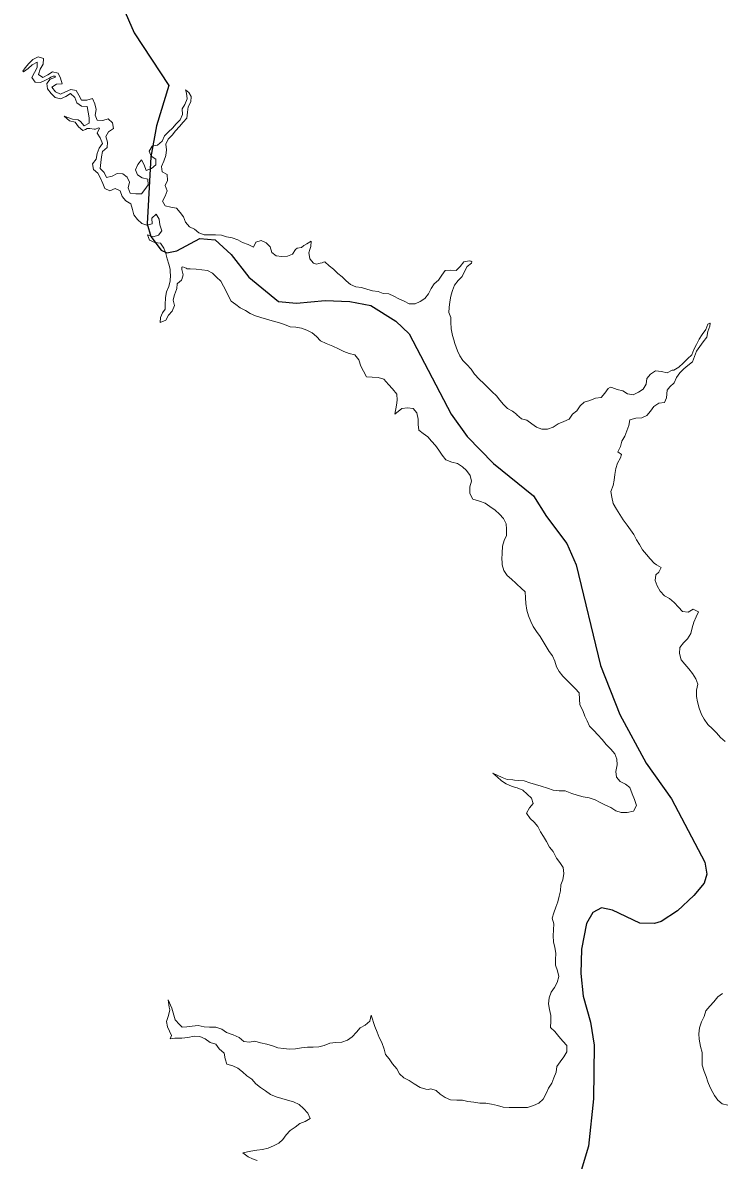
# Model space of a CAD drawing. Extents: x 553962 to 842807, y 8883888 to 9032388.
# Drawn here: x 721930 to 723514, y 8957077 to 8959653 of the extents above; entities that cross this region are included whole.
import ezdxf

# ---------------------------------------------------------------- set-up
doc = ezdxf.new("R2010")
doc.units = 0
doc.header["$LTSCALE"] = 160
doc.layers.add('21', color=7, linetype='Continuous', lineweight=25)
doc.layers.add('8', color=7, linetype='Continuous', lineweight=13)

msp = doc.modelspace()

# ---------------------------------------------------------------- linework, layer by layer
at = {"layer": '21'}
for points in [[(721953.6, 8960363.9), (722093.6, 8959865.1), (722115.4, 8959783), (722181.9, 8959629.9), (722261.1, 8959510.9)], [(722261.1, 8959510.9), (722232.9, 8959419.5), (722220.1, 8959349.1), (722211.4, 8959197.2), (722220.3, 8959168.5), (722243.5, 8959138), (722256, 8959132), (722279.2, 8959136), (722330.7, 8959164.3), (722365.7, 8959160.8), (722402.2, 8959127.6), (722442.3, 8959076.5), (722509.3, 8959021.4), (722549.7, 8959017.6), (722615.2, 8959023.5), (722670.4, 8959021.7), (722718.1, 8959012.5), (722774.8, 8958976.9), (722805.5, 8958948), (722900.4, 8958766.3), (722936.6, 8958715.7), (722995.9, 8958654.5), (723087, 8958581.5), (723116.2, 8958534.7)], [(723116.2, 8958534.7), (723162.6, 8958473.2), (723183.6, 8958425.5), (723238.3, 8958197.1), (723282.7, 8958086.6), (723342.1, 8957976.2), (723399.4, 8957895.1), (723474.7, 8957752.1), (723479.7, 8957724.8), (723473.3, 8957704.3), (723449.9, 8957676.3), (723412.8, 8957642), (723376.2, 8957617.7), (723360.7, 8957612.8), (723327.5, 8957613.9), (723266.1, 8957642.9), (723240.8, 8957648.2), (723221.2, 8957638.1), (723207.2, 8957613.1), (723195.8, 8957555.1), (723193.7, 8957499.8), (723199.5, 8957448.4), (723216.1, 8957389.2), (723224.3, 8957337.8), (723222.4, 8957215.7), (723211.1, 8957109.1), (723161.2, 8956943.2)]]:
    msp.add_lwpolyline(points, dxfattribs=at)
at = {"layer": '8'}
msp.add_line((723389.7, 8958821), (723388.4, 8958803.1), dxfattribs=at)
for points in [[(722262.2, 8959101), (722261.1, 8959106.2), (722256.7, 8959117.9), (722253.7, 8959130.2), (722249.5, 8959142.2), (722241.9, 8959153.4), (722229.4, 8959155.5), (722217.2, 8959160.3), (722212.5, 8959172.2), (722225.1, 8959168.1), (722237.4, 8959171.4), (722244.9, 8959181.8), (722240.5, 8959194.9), (722239, 8959208.3), (722232.2, 8959219.3), (722222.6, 8959210.6), (722223.3, 8959197.4), (722211.2, 8959194), (722199.2, 8959198), (722189.9, 8959206.9), (722181.6, 8959217.4), (722178.8, 8959230.1), (722174.5, 8959242.6), (722163.6, 8959249.4), (722155.2, 8959259.4), (722150.7, 8959271.9), (722139.2, 8959277.2), (722127.2, 8959272.1), (722115.4, 8959277.2), (722111, 8959289.1), (722106.3, 8959301), (722099.9, 8959312.3), (722090.4, 8959320.8), (722087.6, 8959333.5), (722096.1, 8959343.6), (722098.1, 8959356.8), (722102.9, 8959368.6), (722110.1, 8959379.4), (722105.4, 8959391.8), (722098.5, 8959402.4), (722103.6, 8959414.1), (722101.3, 8959414.9), (722094.8, 8959412.1), (722091.8, 8959411.7), (722081.6, 8959413.6), (722075.4, 8959413.2), (722072.2, 8959410.8), (722065.7, 8959408.4), (722056.3, 8959416.8), (722048.2, 8959427.7), (722035.5, 8959430.4), (722023.7, 8959441.1), (722042.5, 8959434.3), (722055.4, 8959433.2), (722061, 8959429.2), (722068.8, 8959419.2), (722080, 8959425.1), (722079.9, 8959437.7), (722077.8, 8959450.3), (722075.6, 8959463.1), (722062.7, 8959463.6), (722052.6, 8959471.4), (722047.9, 8959483.1), (722038.2, 8959492.2), (722027.1, 8959485.8), (722015.5, 8959480.2), (722003.3, 8959483.7), (721993.9, 8959492.5), (721986.1, 8959502.8), (721984.4, 8959515.4), (721992.3, 8959525.2), (722004, 8959529.6), (722002.2, 8959531.5), (721998.8, 8959531.7), (721993.4, 8959529.2), (721990.3, 8959527), (721981.6, 8959523.1), (721970.3, 8959517.6), (721957.7, 8959518), (721950.7, 8959528.6), (721956.3, 8959539.8), (721962.1, 8959551.1), (721962.6, 8959563.6), (721951.5, 8959557.2), (721941.9, 8959549.1), (721931.6, 8959541.9), (721929.8, 8959543.1), (721935.1, 8959550.8), (721943.5, 8959560.5), (721952.9, 8959569.8), (721964.8, 8959575.6), (721977.1, 8959571.6), (721976.3, 8959559), (721969.6, 8959547.8), (721965.5, 8959535.9), (721975.6, 8959528.4), (721987, 8959534.5), (721997.3, 8959541.9), (722010.1, 8959538.8), (722015.6, 8959527.2), (722019.4, 8959514.8)], [(722019.4, 8959514.8), (722006.6, 8959513.7), (721996, 8959506.9), (722003.9, 8959496.4), (722015.2, 8959490.8), (722026.8, 8959496.6), (722038.5, 8959501.9), (722050.9, 8959499.6), (722056.9, 8959488.6), (722062.7, 8959477.4), (722075.3, 8959477.6), (722087.9, 8959481.3), (722092.9, 8959469.3), (722095.8, 8959456.5), (722094.1, 8959443.7), (722098.5, 8959431.8), (722111.3, 8959431.7), (722123.3, 8959435.1), (722133.2, 8959426.4), (722135.1, 8959413.3), (722124.2, 8959406.1), (722118.1, 8959395.1), (722121.8, 8959382.7), (722120.8, 8959370.1), (722110.8, 8959361.4), (722108, 8959348.8), (722106.7, 8959336.2), (722105.2, 8959323), (722114.4, 8959313.8), (722119.8, 8959302.5), (722132.4, 8959305), (722143.6, 8959311), (722156.2, 8959310.3), (722166.5, 8959303), (722171.4, 8959291.5), (722168.9, 8959278.6), (722172.9, 8959266.6), (722185.9, 8959265.2), (722198.8, 8959265.2), (722206, 8959275.5), (722214.1, 8959285.5), (722213.1, 8959298.3), (722200.7, 8959301.9), (722189.8, 8959308), (722185.6, 8959320), (722190.3, 8959331.9), (722199.1, 8959342.1), (722205.1, 8959330.8), (722209.7, 8959318.4), (722221.8, 8959322.8), (722231.5, 8959331), (722231.4, 8959343.8), (722220.7, 8959350.7), (722216.1, 8959362.3), (722222.7, 8959373.4), (722235.3, 8959375.5), (722245.5, 8959384.4), (722250.8, 8959396.8), (722260.1, 8959405.6), (722269.3, 8959414.3), (722277.4, 8959424.2), (722286.4, 8959433), (722292, 8959444.9), (722291.3, 8959457.7), (722297.2, 8959467.5), (722302.1, 8959480.4), (722301, 8959493.2), (722298.8, 8959500.8), (722306.3, 8959494.5), (722311.2, 8959485.4), (722310.3, 8959473.9), (722304.6, 8959462.5), (722302.9, 8959450), (722301.6, 8959437), (722293.3, 8959427.5), (722284.6, 8959418.1), (722276.1, 8959408.2), (722268, 8959398.3), (722259.5, 8959388.8), (722253.8, 8959377.5), (722255.2, 8959364.9), (722254, 8959352.2), (722249.2, 8959339.1), (722244, 8959327.6), (722245.8, 8959315), (722257.2, 8959308.8), (722257.7, 8959295.8), (722252.2, 8959284.3), (722256.7, 8959272.5), (722252.6, 8959260.2), (722246.5, 8959248.8), (722252.6, 8959237.8), (722265, 8959235.3), (722277.8, 8959232.6), (722286.3, 8959223.3), (722293.6, 8959213), (722298.8, 8959201.2), (722307.8, 8959190.7), (722319.1, 8959185), (722329, 8959176.7), (722340.8, 8959172.2)], [(722340.8, 8959172.2), (722353.8, 8959172.8), (722366.8, 8959172.4), (722379.8, 8959171.6), (722391.7, 8959167.6), (722404.4, 8959165.5), (722416.7, 8959161.1), (722427.9, 8959155.5), (722440.2, 8959150.4), (722452.4, 8959144.8), (722457.6, 8959156.2), (722469.8, 8959159.5), (722481.1, 8959154), (722490.2, 8959145), (722494, 8959132.8), (722504.2, 8959124.8), (722516.6, 8959123.1), (722529.2, 8959124.1), (722540.9, 8959128.5), (722547.6, 8959139.5), (722551.8, 8959142.4), (722561.6, 8959143.5), (722566.9, 8959148.5), (722573.1, 8959152.2), (722583.2, 8959157.9), (722582.2, 8959146.3), (722580.3, 8959139.5)], [(722580.3, 8959139.5), (722578.1, 8959131.4), (722578.6, 8959128.2)], [(722578.6, 8959128.2), (722580, 8959118.5), (722588.3, 8959108.4), (722595.1, 8959105.8), (722600.7, 8959107.7), (722603.9, 8959108.1), (722608.1, 8959108.8), (722610.9, 8959110.7), (722614, 8959111.1), (722623.7, 8959102.6), (722633.4, 8959094.5), (722643.2, 8959085.2), (722653.4, 8959077.4), (722662.7, 8959068.3), (722672.1, 8959059.7), (722684.7, 8959055.1), (722697.2, 8959052.9), (722709.6, 8959049.3), (722721.8, 8959045.5), (722734.6, 8959043.8), (722746.6, 8959039.7), (722759.3, 8959039.1), (722770.8, 8959033.4), (722782, 8959027.4), (722794.2, 8959022.2), (722805.4, 8959016.4), (722818.5, 8959015.9), (722830.1, 8959021.8), (722840.7, 8959028.4), (722848.8, 8959039), (722854.8, 8959051.1), (722862, 8959061.9), (722871.6, 8959070), (722879.4, 8959081), (722886.4, 8959091.7), (722898.9, 8959092.5), (722912, 8959091.5), (722920.7, 8959101.1), (722928.7, 8959111.1), (722941.1, 8959113.7), (722944.6, 8959113), (722947.1, 8959111), (722946.5, 8959108.7), (722936.4, 8959101), (722930.8, 8959089.8), (722925.3, 8959078.3), (722916, 8959069.3), (722908.2, 8959058.6), (722908, 8959058.3)], [(722264, 8959087.7), (722263.8, 8959093.7), (722262.2, 8959101)], [(723015.6, 8958431.3), (723015.4, 8958438.2), (723016, 8958451.3), (723016.8, 8958467.1), (723020.2, 8958480.2), (723025.5, 8958491.8), (723025.7, 8958505.7), (723024.7, 8958518.2), (723018.5, 8958529.9), (723010, 8958540.3), (722999.6, 8958548.8), (722988.2, 8958557.2), (722977.3, 8958565), (722964.3, 8958569.3), (722949.6, 8958573.9), (722942.5, 8958586.9), (722942.5, 8958602), (722946.4, 8958614.3), (722943, 8958627.5), (722935.2, 8958638.6), (722925.8, 8958647.5), (722914.6, 8958654.5), (722901.9, 8958657.9), (722888, 8958663), (722879.6, 8958673.4), (722872.5, 8958684.8), (722865, 8958695.3), (722855.6, 8958705), (722847.5, 8958714.8), (722836.9, 8958722.4), (722826.9, 8958730), (722825.5, 8958742.7), (722825.4, 8958755.2), (722822.9, 8958769.6), (722814.2, 8958779), (722801.2, 8958780.6), (722788.7, 8958778.9), (722772.4, 8958766.4), (722776.6, 8958786.4), (722778.2, 8958798), (722777.4, 8958812), (722767.3, 8958824.1), (722758, 8958833.2), (722747.8, 8958845.3), (722735.2, 8958849.4), (722721.7, 8958849.8), (722708.4, 8958851.2), (722701.5, 8958863.8), (722695.3, 8958875.2), (722690.8, 8958889.7), (722682.4, 8958900.6), (722669.2, 8958903.7), (722657, 8958908), (722644.9, 8958914.2), (722632.1, 8958920.5), (722617.3, 8958926.7), (722604.4, 8958932.5), (722595, 8958942), (722585.3, 8958950.8), (722573, 8958956.4), (722561.4, 8958961.4), (722548.4, 8958963.6), (722535.4, 8958964.5), (722522.5, 8958969.6), (722509.2, 8958973.6), (722495.1, 8958978.1), (722482, 8958981.5), (722469.5, 8958985.5), (722457.1, 8958989), (722444.7, 8958994.2), (722434.6, 8959001.5), (722422.4, 8959006.9), (722412.7, 8959014.9), (722401.9, 8959022.2), (722395.8, 8959033.4), (722390.6, 8959044.9), (722384.6, 8959056.5), (722378.8, 8959067.9), (722368.9, 8959076.8), (722359.5, 8959085.6), (722348.4, 8959091.8), (722335.4, 8959093.1), (722322.8, 8959094.7), (722309.2, 8959095.7), (722302.3, 8959095.2), (722299.9, 8959096.7), (722292.3, 8959100.2), (722290.1, 8959099.5), (722290.2, 8959094), (722293.3, 8959081.8), (722290.1, 8959071.7)], [(722273.1, 8959034.4), (722270.6, 8959024.5), (722273.5, 8959012.2), (722268.5, 8959000), (722260.2, 8958990.5), (722254, 8958979.6), (722241.1, 8958974.3), (722242.1, 8958985.1), (722246.6, 8958996.1), (722252.4, 8959003.8), (722252.4, 8959014.1), (722252.9, 8959030.8), (722255.8, 8959043.1), (722260.5, 8959055.5), (722263.4, 8959068.4), (722264.2, 8959081.2), (722264, 8959087.7)], [(722278.6, 8959051.1), (722278.4, 8959048.6), (722273.7, 8959036.7), (722273.1, 8959034.4)], [(722280, 8959062.1), (722279.6, 8959061.7), (722278.6, 8959051.1)], [(722290.1, 8959071.7), (722289.5, 8959069.8), (722280, 8959062.1)], [(722908, 8959058.3), (722903.5, 8959046.5), (722902.7, 8959044.1)], [(722902.7, 8959044.1), (722899.4, 8959033.8), (722897.4, 8959020.9), (722896, 8959007.8), (722895.3, 8958996.8), (722899.9, 8958985.1), (722899.5, 8958973.3)], [(722899.5, 8958973.3), (722899.5, 8958972.6), (722900.3, 8958961.8)], [(723048.7, 8958765.5), (723049.2, 8958765.1), (723059.7, 8958755.8), (723072, 8958752.6), (723083, 8958744.8), (723093.3, 8958737), (723105.8, 8958732.6), (723118.4, 8958732.5), (723131.1, 8958736.9), (723142.7, 8958744.8), (723155.5, 8958749.9), (723167.3, 8958755.3), (723175.1, 8958766.3), (723185.3, 8958774.2), (723192.6, 8958785.1), (723201.7, 8958793.9), (723214.7, 8958797.6), (723227.1, 8958802.8), (723239.8, 8958804.2), (723248.3, 8958814), (723256, 8958824.6), (723261.3, 8958827.6), (723264, 8958826.8), (723276, 8958822.1), (723289.1, 8958819.2), (723299.8, 8958812.2), (723312.6, 8958810.1), (723324.3, 8958816.1), (723335, 8958823.2), (723341.8, 8958834.4), (723343.5, 8958847.5), (723352.2, 8958856.7), (723363.4, 8958864.7), (723376.4, 8958863.3), (723389.6, 8958860.3), (723400.9, 8958866.4), (723404.5, 8958866.4), (723416.4, 8958872.5), (723426, 8958881.9), (723435.3, 8958891.5), (723445.2, 8958901.1), (723450.3, 8958913), (723456.2, 8958924.1), (723461.8, 8958936.2), (723469.1, 8958947.1), (723476.9, 8958958.2), (723481.5, 8958970.2), (723486, 8958972.3), (723486.9, 8958972.3), (723486.5, 8958965.5), (723481.5, 8958953.6), (723479.3, 8958940.4), (723470.8, 8958930.2), (723463.5, 8958919.7), (723456.3, 8958908.8), (723451.7, 8958896.9), (723446.8, 8958885.2), (723436.7, 8958876.8), (723427.1, 8958868.8), (723418, 8958859.8), (723411.1, 8958849.2), (723405.6, 8958837.6), (723395.8, 8958828.5), (723389.7, 8958821)], [(722900.3, 8958961.8), (722900.5, 8958960), (722903.2, 8958944.3)], [(722903.2, 8958944.3), (722906.4, 8958934.9), (722908.4, 8958926.7)], [(722908.4, 8958926.7), (722915, 8958909.8), (722920.2, 8958898.5), (722927, 8958887.6), (722936.1, 8958878.7), (722945.7, 8958868.2), (722952.9, 8958856.6), (722964, 8958845.9), (722974, 8958835.6), (722983.3, 8958826.7), (722993, 8958817.1), (723002.8, 8958807.9), (723010.9, 8958798.2), (723019.2, 8958788.4), (723027.9, 8958779.2), (723039, 8958773.4), (723048.7, 8958765.5)], [(723388.4, 8958803.1), (723383.3, 8958793.1), (723370.5, 8958791), (723359.5, 8958783.5), (723351.7, 8958773.3), (723343.7, 8958763.5), (723331.9, 8958758.4), (723318.9, 8958757.5), (723304.7, 8958753.7), (723302.9, 8958740.5), (723298, 8958728.8), (723293.6, 8958716.9), (723286.6, 8958705.4), (723283.8, 8958692.9), (723277.9, 8958681.3), (723286, 8958674.8), (723283.8, 8958667.2), (723277.4, 8958655.7), (723273.6, 8958643.4), (723270.9, 8958629.9), (723269.8, 8958617), (723266.9, 8958604.7), (723262.2, 8958590.9), (723264.1, 8958578.2), (723267.6, 8958564.4), (723274.5, 8958551.6), (723282.5, 8958539.3), (723289.8, 8958526.9), (723298.8, 8958514.9), (723306.8, 8958504.6), (723314.3, 8958493.6), (723320.2, 8958482.1), (723326.7, 8958471.3), (723333.9, 8958459.3), (723342.7, 8958448.6), (723351.3, 8958438.7), (723360.2, 8958429.3)], [(723046.5, 8958384), (723036.9, 8958392.8), (723027.3, 8958401.1), (723019.7, 8958412.7), (723015.7, 8958425.2), (723015.6, 8958431.3)], [(723360.2, 8958429.3), (723365.3, 8958425.3), (723371, 8958422.1), (723376.2, 8958419.2), (723371, 8958408.9), (723363.7, 8958402.2), (723362.3, 8958389.7), (723367, 8958377.4), (723374, 8958365.9), (723383.8, 8958355.2), (723395.2, 8958348.9), (723405.4, 8958340.1), (723415.3, 8958329.5), (723424.3, 8958319.6), (723436.9, 8958318.3), (723448.6, 8958324.5), (723460.3, 8958318.6), (723455.3, 8958307.2), (723449.8, 8958295.2), (723446.5, 8958282.8), (723443.2, 8958269.5), (723435.9, 8958257.7), (723426.7, 8958248.8), (723418.6, 8958238.2), (723417.4, 8958224.4), (723421.5, 8958210.3), (723429.8, 8958200), (723439, 8958189.8), (723446.7, 8958179.5), (723454.4, 8958167.2), (723458.7, 8958154.9), (723456.3, 8958141.1), (723456.1, 8958127.2), (723458, 8958114.6), (723462.4, 8958100.4), (723467.1, 8958086.4), (723473.3, 8958075.4), (723481.6, 8958063.5), (723492, 8958053.5), (723501.2, 8958044.6), (723510.6, 8958034.1), (723521.3, 8958025.4)], [(723043.9, 8957937.7), (723052.5, 8957937.2), (723065.7, 8957935.9), (723078.4, 8957931.8), (723091.2, 8957927.7), (723104.1, 8957923.8), (723118.5, 8957919.7), (723131.4, 8957915.1), (723145.2, 8957913.6), (723158.2, 8957913.2), (723173.5, 8957907.6), (723185.9, 8957903.4), (723199.1, 8957899.9), (723213.2, 8957897.2), (723226.2, 8957893.1), (723238, 8957887), (723249.7, 8957880.9), (723262, 8957875.8), (723273.6, 8957868.2), (723285.5, 8957864.4), (723298.8, 8957864.1), (723313.5, 8957867.7), (723319.8, 8957880.5), (723315.3, 8957893.5), (723310.4, 8957906.8), (723305.3, 8957920.7), (723295.1, 8957928.2), (723283.3, 8957934.2), (723275.2, 8957944.2), (723273.3, 8957957.3), (723276.4, 8957972.6), (723275.5, 8957985.3), (723270.7, 8957997), (723261.8, 8958008.1), (723251.4, 8958018.6), (723242.1, 8958029.3), (723232.5, 8958040.1), (723223.3, 8958050.1), (723214, 8958060.2), (723208.6, 8958071.6), (723202.8, 8958082.7), (723198.5, 8958095.2), (723192, 8958108.2), (723191.2, 8958121.1), (723190.3, 8958135.2), (723181.1, 8958145.1), (723172.1, 8958154), (723163.1, 8958163.3), (723153.3, 8958172.9), (723145.3, 8958183.3), (723138.9, 8958194.3), (723134.8, 8958207), (723130, 8958219.2), (723122.2, 8958229.1), (723115.6, 8958240.6), (723109, 8958251.6), (723102.1, 8958263.1), (723093.6, 8958273.9), (723086, 8958285.2), (723080.5, 8958297.1), (723075.3, 8958309.9), (723071.9, 8958322.4), (723069.1, 8958337.3), (723068.8, 8958350.4), (723068.3, 8958364.1), (723058.7, 8958372.7), (723049.1, 8958381.6), (723046.5, 8958384)], [(723043.8, 8957921.9), (723037.1, 8957923.8), (723025.1, 8957929.5), (723014.2, 8957936.4), (723004.6, 8957945.2), (722994.9, 8957953.8), (723015.5, 8957943.7), (723027.2, 8957939.4), (723040, 8957938), (723043.9, 8957937.7)], [(723039.6, 8957196.3), (723045.3, 8957196.4), (723059.3, 8957196.4), (723072.9, 8957196.7), (723087, 8957201), (723098.7, 8957206.2), (723108.8, 8957215.4), (723115.4, 8957227.8), (723121.1, 8957240.1), (723128.1, 8957251.8), (723133.2, 8957263.8), (723138.3, 8957276.3), (723139.7, 8957288.9), (723147, 8957299.6), (723155.5, 8957311.1), (723162.4, 8957322.5), (723162, 8957337.1), (723153.3, 8957346.6), (723144.1, 8957357.4), (723135.4, 8957368.3), (723125.3, 8957377.4), (723125.8, 8957391.6), (723125.9, 8957404.7), (723123.3, 8957418.5), (723120.5, 8957430.8), (723122.4, 8957444.7), (723127.2, 8957457.6), (723134.7, 8957467.9), (723140.6, 8957479.4), (723144.1, 8957493.3), (723141, 8957505.9), (723136.8, 8957518.4), (723137, 8957531), (723137.2, 8957545.6), (723135.4, 8957558.8), (723132.2, 8957571.4), (723131.1, 8957585), (723132.3, 8957598.7), (723132.8, 8957612.4), (723129, 8957625.2), (723132.9, 8957637.2), (723137.3, 8957650.3), (723141.8, 8957662.3), (723145.1, 8957674.6), (723148.3, 8957687.1), (723148.7, 8957700.5), (723153.3, 8957712.2), (723155.4, 8957726.5), (723154.1, 8957739.6), (723146.3, 8957751), (723138.9, 8957761.3), (723131.5, 8957775.7), (723122.9, 8957786.1), (723116.2, 8957798.5), (723109.5, 8957810.3), (723102.4, 8957820.8), (723096.9, 8957832.8), (723088.6, 8957842.5), (723078.9, 8957851.1), (723071.2, 8957863.1), (723078, 8957874.6), (723085.8, 8957884.6), (723082.3, 8957896.7), (723072.6, 8957906.1), (723063, 8957915.3), (723049.9, 8957920.2), (723043.8, 8957921.9)], [(723514.7, 8957454.3), (723504.1, 8957447.2), (723495.3, 8957435.7), (723486, 8957425.5), (723477.1, 8957415), (723473.4, 8957402.1), (723467.7, 8957390.4), (723462.8, 8957376.9), (723461.1, 8957363.3), (723462.1, 8957350.8), (723465, 8957334.6), (723468.8, 8957321.2), (723468.7, 8957305.8), (723469.2, 8957292.5), (723473.1, 8957278.1), (723478.2, 8957266.6), (723481.8, 8957254.3), (723487.1, 8957241.4), (723493.1, 8957230.3), (723496.5, 8957223.7), (723504.5, 8957212.9), (723514.1, 8957204.8), (723527.1, 8957201.7)], [(722460.9, 8957076.2), (722449.9, 8957080.1), (722440.2, 8957084.6), (722428.4, 8957093.7), (722446.3, 8957097.2), (722460, 8957099.7), (722473, 8957101.1), (722486.1, 8957103.9), (722498.1, 8957109.4), (722510.1, 8957115.2), (722518.8, 8957124.2), (722526.7, 8957134.1), (722535.6, 8957144.3), (722546.9, 8957151.6), (722557.2, 8957160.2), (722569.4, 8957164.4), (722581.2, 8957171.7), (722575.9, 8957183.2), (722565.8, 8957194.4), (722555.7, 8957203), (722543.1, 8957208.8), (722529.7, 8957212.6), (722516.4, 8957216.5), (722503.8, 8957220.8), (722491, 8957226.1), (722479.7, 8957233.9), (722468.2, 8957241.3), (722457.6, 8957250.2), (722448.6, 8957260.3), (722437.8, 8957267.8), (722427.9, 8957277.1), (722417.2, 8957285.3), (722405.9, 8957290.8), (722392.2, 8957294.2), (722388.1, 8957306.4), (722385.9, 8957319.3), (722374.9, 8957328.9), (722367.3, 8957339.6), (722354.3, 8957343.8), (722343.2, 8957351.8), (722331, 8957357), (722318.4, 8957358), (722303.6, 8957354.8), (722290.5, 8957353.7), (722274.4, 8957353.7), (722263.6, 8957351.5), (722266.7, 8957359.2), (722258, 8957378.9), (722255.1, 8957391.3), (722260.2, 8957404.3), (722263.3, 8957417.6), (722261.5, 8957423.9), (722258.9, 8957440.1), (722267.3, 8957421.3), (722275.3, 8957394.6), (722284.8, 8957384.4), (722290.8, 8957378.3), (722301.6, 8957379.2), (722313.6, 8957380.8), (722327.4, 8957381.7), (722340.5, 8957379.3), (722353.2, 8957378.2), (722366.9, 8957378.2), (722380.5, 8957373.5)], [(722380.5, 8957373.5), (722391.5, 8957366.1), (722406.2, 8957361.1), (722419.8, 8957354.8), (722430.7, 8957346), (722443.6, 8957344.5), (722455.9, 8957346.7), (722468.4, 8957343), (722482.4, 8957339.8), (722495.6, 8957336.1), (722507.8, 8957331.2), (722520.5, 8957329.6), (722534.3, 8957328.5), (722547.4, 8957329), (722561.3, 8957331.2), (722574.6, 8957332.9), (722588, 8957333.1), (722600.5, 8957333.8), (722612.8, 8957336.4), (722625.3, 8957341.8), (722638.8, 8957343.8), (722652.7, 8957344.6), (722665.5, 8957348.7), (722676.4, 8957356.6), (722685.8, 8957367.2), (722694.3, 8957376.9), (722705.7, 8957382.9), (722715.7, 8957391.6), (722718.9, 8957405.2), (722727.7, 8957379.4), (722732.5, 8957366.8), (722737.5, 8957355), (722743.5, 8957343.2), (722748.2, 8957328.2), (722751.2, 8957316), (722760, 8957306.5), (722767.5, 8957295.4), (722777.3, 8957284.2), (722782.9, 8957272.2), (722793, 8957263.2), (722805.1, 8957257.3), (722816.8, 8957250.1), (722829.8, 8957242), (722843.2, 8957238), (722848.5, 8957237.2), (722853.9, 8957238.4), (722866, 8957234.7), (722875.7, 8957226.7), (722886.9, 8957218.8), (722899.1, 8957213.9), (722913.1, 8957212.8), (722925.8, 8957212.8), (722938.2, 8957209.7), (722951.6, 8957208.3), (722965.1, 8957206.1), (722978.6, 8957206), (722991.4, 8957203.9), (723005.6, 8957201.2), (723017.8, 8957197.4), (723031.5, 8957196.3), (723039.6, 8957196.3)]]:
    msp.add_lwpolyline(points, dxfattribs=at)

doc.saveas('drawing.dxf')
